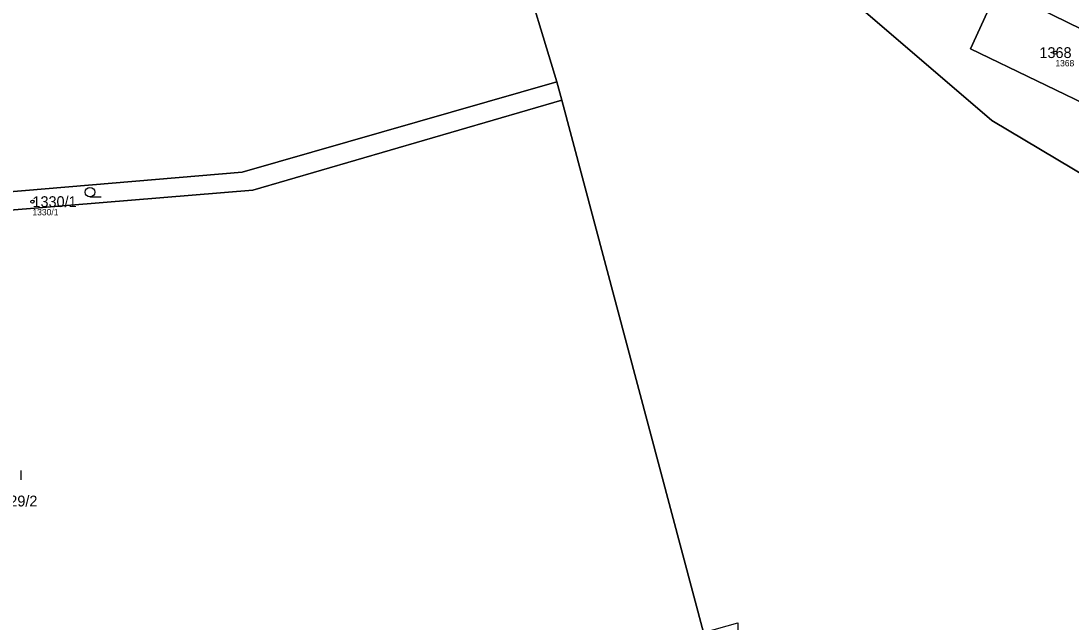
# Model space of a CAD drawing. Extents: x -754731 to -751381, y -1060564 to -1058101.
# Drawn here: x -752694.2 to -752528.9, y -1059148.4 to -1059053.8 of the extents above; entities that cross this region are included whole.
import ezdxf

# ---------------------------------------------------------------- set-up
doc = ezdxf.new("R2010")
doc.units = 0
for name, color, linetype in [('Definiční body', 7, 'Continuous'), ('Hranice parcel', 7, 'Continuous'), ('Parcelní čísla', 7, 'Continuous'), ('Polygon parcely', 7, 'Continuous'), ('Značky kultur', 7, 'Continuous')]:
    doc.layers.add(name, color=color, linetype=linetype)

msp = doc.modelspace()

# ---------------------------------------------------------------- linework, layer by layer
at = {"layer": 'Definiční body'}
for centre in [(-752531.4, -1059058.8), (-752692.43, -1059082.26)]:
    msp.add_circle(centre, 0.25, dxfattribs=at)
at = {"layer": 'Hranice parcel'}
for p, q in [((-752609.07, -1059066.28), (-752609.89, -1059063.39)), ((-752586.8, -1059150.07), (-752609.07, -1059066.28))]:
    msp.add_line(p, q, dxfattribs=at)
for points in [[(-752609.89, -1059063.39), (-752615.79, -1059043.8), (-752615.76, -1059039.18), (-752615.26, -1059035.85)], [(-752577.44, -1059038.5), (-752541.38, -1059069.49), (-752526.07, -1059078.63), (-752516.84, -1059067.04), (-752507.53, -1059055.66), (-752500.82, -1059050.22)], [(-752540.42, -1059048.67), (-752544.77, -1059058.18), (-752523.87, -1059068.26), (-752518.69, -1059059.31), (-752540.42, -1059048.67)], [(-752609.89, -1059063.39), (-752659.39, -1059077.61), (-752710.94, -1059081.97), (-752761.86, -1059096.6), (-752782.53, -1059104.07), (-752830.68, -1059126.86), (-752835.8, -1059135.71), (-752836.61, -1059137.12)], [(-752609.07, -1059066.28), (-752657.76, -1059080.47), (-752710.63, -1059084.79), (-752759.29, -1059099.8), (-752781, -1059106.66), (-752829.18, -1059128.33), (-752834.09, -1059136.15), (-752834.96, -1059137.53)]]:
    msp.add_lwpolyline(points, dxfattribs=at)
at = {"layer": 'Polygon parcely'}
for points in [[(-752526.07, -1059078.63), (-752541.38, -1059069.49), (-752577.44, -1059038.5), (-752588.54, -1059014.69), (-752590.76, -1058972.99), (-752595.94, -1058985.04), (-752596.71, -1058988.17), (-752608.62, -1059035.68), (-752615.26, -1059035.85), (-752615.76, -1059039.18), (-752615.79, -1059043.8), (-752609.89, -1059063.39), (-752609.07, -1059066.28), (-752586.8, -1059150.07), (-752581.39, -1059148.59), (-752581.32, -1059154.37), (-752570.42, -1059183.44), (-752569.37, -1059185.72), (-752559.52, -1059207.12), (-752554.24, -1059225.02), (-752551.69, -1059233.67), (-752545.6, -1059232.8), (-752503.4, -1059264.5)], [(-752710.94, -1059081.97), (-752659.39, -1059077.61), (-752609.89, -1059063.39), (-752615.79, -1059043.8), (-752615.76, -1059039.18), (-752615.26, -1059035.85), (-752616.37, -1059035.92), (-752633.87, -1059036.95), (-752641.43, -1059038.37), (-752658.76, -1059045.13), (-752673.57, -1059049.96), (-752677.31, -1059051.1), (-752684.91, -1059051.64), (-752718.34, -1059051.51)]]:
    msp.add_lwpolyline(points, dxfattribs=at)
for points in [[(-752526.07, -1059078.63), (-752516.84, -1059067.04), (-752507.53, -1059055.66), (-752500.82, -1059050.22), (-752501.85, -1059049.56), (-752512.02, -1059043.05), (-752523.19, -1059031.18), (-752526.58, -1059022.3), (-752527.75, -1059019.24), (-752537.57, -1059022.94), (-752544.7, -1059025.36), (-752577.44, -1059038.5), (-752541.38, -1059069.49)], [(-752540.42, -1059048.67), (-752544.77, -1059058.18), (-752523.87, -1059068.26), (-752518.69, -1059059.31)], [(-752540.42, -1059048.67), (-752518.69, -1059059.31), (-752523.87, -1059068.26), (-752544.77, -1059058.18)], [(-752836.61, -1059137.12), (-752834.96, -1059137.53), (-752834.09, -1059136.15), (-752829.18, -1059128.33), (-752781, -1059106.66), (-752759.29, -1059099.8), (-752710.63, -1059084.79), (-752657.76, -1059080.47), (-752609.07, -1059066.28), (-752609.89, -1059063.39), (-752659.39, -1059077.61), (-752710.94, -1059081.97), (-752761.86, -1059096.6), (-752782.53, -1059104.07), (-752830.68, -1059126.86), (-752835.8, -1059135.71)], [(-752596.36, -1059152.68), (-752586.8, -1059150.07), (-752609.07, -1059066.28), (-752657.76, -1059080.47), (-752710.63, -1059084.79), (-752759.29, -1059099.8), (-752781, -1059106.66), (-752829.18, -1059128.33), (-752834.09, -1059136.15), (-752834.96, -1059137.53), (-752790.07, -1059148.73), (-752766.89, -1059156.44), (-752747.82, -1059166.4), (-752743.03, -1059168.9), (-752717, -1059184.84), (-752702.32, -1059180.27), (-752596.64, -1059152.76)]]:
    msp.add_lwpolyline(points, close=True, dxfattribs=at)
at = {"layer": 'Značky kultur'}
for p, q in [((-752683.37, -1059081.52), (-752681.62, -1059081.52)), ((-752694.18, -1059126.07), (-752694.18, -1059124.57))]:
    msp.add_line(p, q, dxfattribs=at)
msp.add_circle((-752683.37, -1059080.77), 0.75, dxfattribs=at)

# ---------------------------------------------------------------- texts
at = {"layer": 'Definiční body'}
for s, p in [('1368', (-752531.4, -1059060.96)), ('1330/1', (-752692.43, -1059084.42))]:
    msp.add_text(s, height=1, dxfattribs=at).set_placement(p)
at = {"layer": 'Parcelní čísla'}
for s, p in [('1368', (-752533.91, -1059059.65)), ('1330/1', (-752692.43, -1059083.11)), ('1329/2', (-752698.6, -1059130.24))]:
    msp.add_text(s, height=1.7, dxfattribs=at).set_placement(p)

doc.saveas('drawing.dxf')
